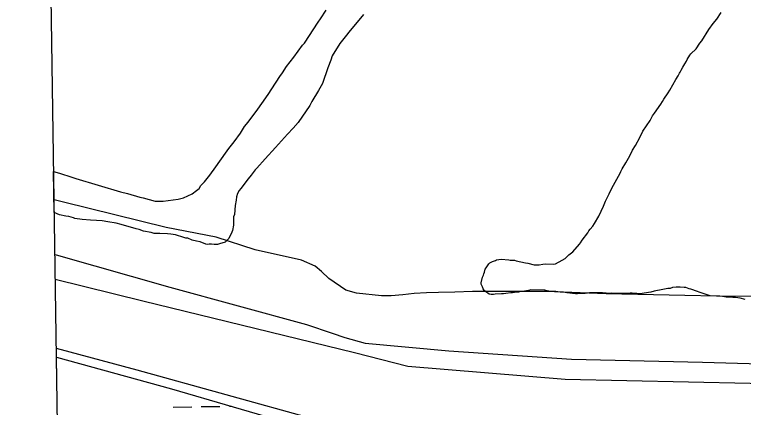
# Model space of a CAD drawing. Extents: x 3807117 to 3845308, y 337856 to 363736.
# Drawn here: x 3811199 to 3812442, y 349734 to 350404 of the extents above; entities that cross this region are included whole.
import ezdxf

# ---------------------------------------------------------------- set-up
doc = ezdxf.new("R2010")
doc.units = 0
for name, color, linetype in [('V-GRID-FRAM', 7, 'Continuous'), ('V-GRID-MAJR', 7, 'Continuous'), ('V-LEVE-TOET', 7, 'Continuous'), ('V-RIVR-EDGE', 7, 'Continuous'), ('V-SITE-VEGE', 7, 'Continuous'), ('V-TOPO-SHOR', 7, 'Continuous'), ('V-WETL-SWMP', 7, 'Continuous')]:
    doc.layers.add(name, color=color, linetype=linetype)

msp = doc.modelspace()

# ---------------------------------------------------------------- linework, layer by layer
at = {"layer": 'V-GRID-FRAM'}
msp.add_lwpolyline([(3811100.6, 361461.9), (3842914.2, 361938.5), (3843194.5, 343758.3), (3811365, 343281.4), (3811100.6, 361461.9)], dxfattribs=at)
at = {"layer": 'V-GRID-MAJR'}
msp.add_spline([(3811276.9, 349341.6), (3816580.9, 349419.1), (3821885, 349497.4), (3827189, 349576.5), (3832493, 349656.3), (3837797, 349737), (3843101, 349818.4)], degree=3, dxfattribs=at)
at = {"layer": 'V-LEVE-TOET'}
for points in [[(3811268, 349952.8), (3811417.5, 349915.9), (3811778.4, 349827.6), (3811869.1, 349804.3), (3812137.6, 349782.5), (3812874.2, 349766.4), (3813807.2, 349727.5), (3814718.8, 349696.1), (3815261, 349681.2), (3815359.4, 349679.4), (3815572.6, 349658.6), (3816182.7, 349551.2), (3816570.6, 349500.8), (3816618.5, 349495.1)], [(3811269.7, 349835.2), (3811407, 349798.3), (3811710.9, 349714.1), (3811754.2, 349705.8), (3811832.5, 349693.9), (3812026.1, 349678), (3812373.8, 349663), (3812708.3, 349653), (3813001.3, 349644.7), (3813262.1, 349633.3), (3813600.5, 349624.1), (3813833, 349618.9), (3814189.2, 349603.7), (3814432.1, 349597.3), (3814748.8, 349590.5), (3815138.2, 349580.4), (3815351.6, 349566), (3815419.5, 349556.2), (3815484.5, 349542.7), (3815699.6, 349512.3), (3816075, 349460.8), (3816328.7, 349424.9)]]:
    msp.add_lwpolyline(points, dxfattribs=at)
at = {"layer": 'V-RIVR-EDGE'}
msp.add_spline([(3811218.5, 353357.8), (3811241.2, 353349.2), (3811277.6, 353336.1), (3811374.5, 353306), (3811420.6, 353288.9), (3811465, 353269.4), (3811510.3, 353249), (3811559.5, 353223.8), (3811619.3, 353188.9), (3811662.9, 353154), (3811691.9, 353127.3), (3811709.7, 353115.9), (3811765.4, 353081), (3811802.6, 353062.3), (3811835.7, 353041.2), (3811867.2, 353019.3), (3811896.2, 352996.6), (3811913.2, 352981.2), (3811951.9, 352956), (3812009.3, 352925.9), (3812057.7, 352901.5), (3812121.6, 352872.3), (3812173.3, 352846.3), (3812216.1, 352823.5), (3812265.3, 352799.1), (3812306.5, 352778.8), (3812348.5, 352757.7), (3812386.5, 352735.7), (3812421.2, 352720.3), (3812460.8, 352700), (3812545.6, 352656.1), (3812603, 352631.7), (3812678.1, 352606.4), (3812715.3, 352600.7), (3812744.4, 352597.4), (3812762.2, 352594.1), (3812802.6, 352585.1), (3812822, 352580.2), (3812833.3, 352581.8), (3812848.7, 352583.4), (3812863.3, 352580.9), (3812881, 352576.8), (3812922.2, 352559.7), (3812963.5, 352545.1), (3812993.3, 352532.1), (3813052.3, 352503.6), (3813083, 352490.6), (3813106.5, 352488.9), (3813129.9, 352485.6), (3813159, 352477.5), (3813194.5, 352462), (3813230.1, 352446.6), (3813273.7, 352417.3), (3813301.1, 352397.1), (3813318.9, 352388.1), (3813348, 352378.3), (3813381.1, 352364.5), (3813413.4, 352345.8), (3813494.2, 352316.5), (3813551.6, 352290.5), (3813617.8, 352267.7), (3813655, 352255.5), (3813691.4, 352240), (3813714, 352235.9), (3813744.7, 352223.7), (3813776.2, 352213.9), (3813798.1, 352213.9), (3813836, 352202.4), (3813875.6, 352187), (3813962.9, 352155.2), (3814023.5, 352136.5), (3814102.7, 352108), (3814155.2, 352091.7), (3814196.4, 352079.4), (3814266.7, 352055.8), (3814323.3, 352041.9), (3814445.3, 352003.6), (3814506.8, 351985.7), (3814578.7, 351964.5), (3814657.9, 351940.8), (3814702.3, 351927.8), (3814721.8, 351929.3), (3814754.1, 351926), (3814770.3, 351923.5), (3814789.6, 351914.6), (3814876.1, 351887.7), (3814949.7, 351867.3), (3815006.2, 351854.2), (3815041.8, 351845.2), (3815100, 351831.3), (3815142.8, 351819.1), (3815167.1, 351818.2), (3815176.8, 351815), (3815198.6, 351812.5), (3815248.7, 351793.8), (3815354.6, 351764.4), (3815405.5, 351749.7), (3815426.5, 351748), (3815454.8, 351747.2), (3815474.2, 351747.1), (3815497.7, 351743.8), (3815524.4, 351737.3), (3815541.3, 351734.8), (3815565.6, 351730.7), (3815596.3, 351725), (3815642.4, 351716.8), (3815669.1, 351715.9), (3815682.8, 351715.1), (3815696.6, 351711.8), (3815717.6, 351705.3), (3815765.3, 351698.7), (3815820.2, 351687.2), (3815860.6, 351679), (3815887.3, 351674.9), (3815924.5, 351666.7), (3815943.9, 351662.6), (3815983.5, 351652), (3816003.7, 351648.8), (3816038.5, 351643.8), (3816063.5, 351639.7), (3816105.6, 351635.6), (3816135.5, 351634.7), (3816171.1, 351635.4), (3816210.7, 351641), (3816241.5, 351644.9), (3816273.8, 351645.7), (3816303.8, 351648), (3816321.5, 351645.5), (3816344.2, 351637.4), (3816355.5, 351632.5), (3816384.6, 351626), (3816408.8, 351617.8), (3816425, 351614.6), (3816446.8, 351606.4), (3816479.1, 351591.8), (3816506.6, 351580.4), (3816543.7, 351564.1), (3816581.7, 351547.8), (3816606, 351537.3), (3816640.7, 351532.3), (3816698.9, 351520.1), (3816723.2, 351510.3), (3816746.6, 351507), (3816761.2, 351507.8), (3816778.1, 351503.7), (3816798.3, 351498), (3816825, 351487.4), (3816855.7, 351479.2), (3816886.4, 351474.3), (3816925.2, 351471.8), (3816966.5, 351474.1), (3816998, 351476.5), (3817026.3, 351475.6), (3817070, 351472.2), (3817092.6, 351470.6), (3817117.7, 351461.6), (3817150.8, 351455.9), (3817209.1, 351450.9), (3817268.9, 351445.9), (3817306.9, 351436.9), (3817355.4, 351431.9), (3817427.3, 351420.4), (3817484.7, 351407.3), (3817542.9, 351399.1), (3817623.8, 351395.7), (3817702.2, 351390.6), (3817745.9, 351388.9), (3817785.5, 351383.9), (3817817.9, 351380.6), (3817858.3, 351372.4), (3817897.1, 351363.4), (3817925.4, 351356.9), (3817962.6, 351352.8), (3818012.7, 351351.8), (3818077.4, 351352.5), (3818152.6, 351350.7), (3818194.7, 351347.3), (3818239.1, 351341.6), (3818286, 351331.7), (3818338.5, 351321.1), (3818397.6, 351310.4), (3818454.2, 351303), (3818509.1, 351298.8), (3818571.4, 351293), (3818663.6, 351285.5), (3818727.4, 351279.7), (3818795.4, 351269.8), (3818876.2, 351255.1), (3818923.1, 351250.1), (3818977.3, 351245.1), (3819054.9, 351238.5), (3819127.7, 351231.8), (3819212.6, 351225.9), (3819281.3, 351225), (3819351.7, 351224.8), (3819419.6, 351227), (3819476.2, 351226.9), (3819520.7, 351227.6), (3819546.6, 351227.5), (3819582.9, 351221), (3819614.5, 351220.1), (3819672.7, 351214.3), (3819726.1, 351210.9), (3819778.6, 351205.1), (3819811, 351200.2), (3819871.6, 351188.7), (3819899.9, 351183), (3819915.2, 351183), (3819932.2, 351185.3), (3819953.3, 351184.5), (3819983.2, 351182.8), (3820022, 351174.6), (3820084.2, 351159.9), (3820145.6, 351141.1), (3820186, 351126.5), (3820236.2, 351120.7), (3820275, 351112.5), (3820329.9, 351105.9), (3820344.5, 351105.9), (3820380.1, 351107.4), (3820408.4, 351109.8), (3820453.7, 351108), (3820490.1, 351107.1), (3820518.4, 351101.4), (3820553.9, 351094), (3820601.6, 351086.6), (3820680.8, 351071.9), (3820732.6, 351054), (3820765.7, 351045), (3820836, 351032.7), (3820887, 351021.2), (3820941.9, 351009.8), (3820979.1, 351001.6), (3821029.2, 350986.9), (3821085, 350969), (3821149.6, 350949.4), (3821214.3, 350937.1), (3821274.1, 350927.3), (3821338.8, 350922.3), (3821390.6, 350921.3), (3821439.9, 350920.4), (3821482.7, 350919.5), (3821516.7, 350917), (3821545.8, 350918.5), (3821604, 350917.6), (3821659, 350916.6), (3821685.7, 350923), (3821735.9, 350937.4), (3821757.8, 350939.8), (3821803.1, 350944.6), (3821833.8, 350942.1), (3821854.8, 350938), (3821867.7, 350937.9), (3821881.5, 350939.5), (3821902.6, 350953.2), (3821911.5, 350959.7), (3821920.4, 350959.6), (3821942.2, 350958.8), (3821963.2, 350953.1), (3821985.8, 350947.3), (3822015.8, 350942.4), (3822040.8, 350932.6), (3822068.3, 350916.4), (3822083.6, 350901.8), (3822094.1, 350887.2), (3822105.4, 350879.9), (3822121.5, 350876.6), (3822152.3, 350869.3), (3822191.9, 350864.3), (3822226.6, 350865.1), (3822267.9, 350870.6), (3822284.9, 350872.2), (3822305.1, 350872.1), (3822333.4, 350872.1), (3822351.2, 350873.7), (3822361.7, 350874.4), (3822394.9, 350872.7), (3822424, 350870.2), (3822458.8, 350862.9), (3822510.5, 350859.5), (3822540.4, 350859.4), (3822561.5, 350863.4), (3822581.7, 350865.8), (3822615.6, 350864.1), (3822672.2, 350856.7), (3822705.4, 350852.6), (3822756.3, 350841.9), (3822787, 350837), (3822823.4, 350830.4), (3822867.9, 350823.8), (3822902.6, 350816.5), (3822945.5, 350806.7), (3823006.1, 350790.3), (3823079.6, 350760.2), (3823137.8, 350735), (3823194.3, 350718.7), (3823245.3, 350709.7), (3823306.7, 350704.7), (3823364.1, 350701.3), (3823417.5, 350697.1), (3823449, 350697.1), (3823481.4, 350698.6), (3823550.1, 350699.2), (3823581.7, 350699.2), (3823629.4, 350688.5), (3823668.2, 350681.1), (3823696.5, 350671.4), (3823753.8, 350647), (3823806.4, 350633.1), (3823863.7, 350620.8), (3823898.5, 350618.3), (3823940.6, 350621.4), (3823978.6, 350625.4), (3824066.8, 350638.9), (3824121.8, 350640.4), (3824177.6, 350635.4), (3824220.4, 350630.5), (3824285.1, 350621.4), (3824327.1, 350611.6), (3824362.7, 350601), (3824409.6, 350596), (3824448.4, 350601.6), (3824481.6, 350617.7), (3824498.6, 350618.4), (3824514, 350620), (3824548, 350627.2), (3824586, 350640.1), (3824629.7, 350655.3), (3824703.4, 350691.5), (3824726.1, 350702), (3824746.3, 350707.6), (3824770.6, 350709.2), (3824813.4, 350707.4), (3824846.6, 350707.4), (3824892.7, 350710.5), (3824932.3, 350712), (3824993, 350715.1), (3825053.6, 350716.5), (3825077.1, 350714.1), (3825118.3, 350711.5), (3825167.7, 350711.4), (3825224.3, 350710.5), (3825268.7, 350706.3), (3825291.4, 350707.1), (3825331.8, 350704.5), (3825397.3, 350703.6), (3825606.7, 350688.5), (3825681.9, 350684.3), (3825718.3, 350679.3), (3825771.7, 350669.5), (3825829.9, 350657.2), (3825876.8, 350645), (3825933.3, 350632.7), (3825980.2, 350620.4), (3826027.9, 350613), (3826057.8, 350606.5), (3826078.8, 350597.5), (3826099.8, 350588.6), (3826132.9, 350567.5), (3826149.1, 350561), (3826170.1, 350560.1), (3826181.4, 350560.1), (3826191.9, 350556.8), (3826200.8, 350545.5), (3826210.5, 350541.4), (3826228.3, 350537.3), (3826238.8, 350537.3), (3826261.5, 350551.8), (3826283.3, 350561.5), (3826294.7, 350563.9), (3826328.6, 350561.3), (3826366.6, 350551.5), (3826404.6, 350537.7), (3826436.9, 350525.5), (3826469.2, 350512.5), (3826521.8, 350496.2), (3826575.9, 350488.8), (3826625.2, 350476.5), (3826668.1, 350467.5), (3826700.4, 350458.5), (3826735.2, 350452.8), (3826769.1, 350442.2), (3826814.4, 350434), (3826839.4, 350426.6), (3826868.5, 350417.7), (3826885.5, 350408.7), (3826910.5, 350400.6), (3826925.9, 350397.3), (3826948.5, 350392.4), (3827078.6, 350343.6), (3827134.4, 350324.8), (3827208.7, 350294.7), (3827274.1, 350272.7), (3827333.1, 350249.9), (3827397, 350224.7), (3827454.3, 350200.3), (3827493.1, 350180.8), (3827513.3, 350168.6), (3827518.9, 350160.5), (3827515.7, 350154), (3827502.7, 350137.1), (3827493.8, 350126.6), (3827492.9, 350118.5), (3827495.3, 350108.8), (3827498.6, 350105.6), (3827504.2, 350105.5), (3827524.5, 350133), (3827532.6, 350141.1), (3827540.7, 350143.5), (3827549.6, 350141), (3827564.1, 350130.5), (3827579.5, 350125.6), (3827607, 350115), (3827631.2, 350105.2), (3827659.4, 350084.1), (3827689.3, 350065.5), (3827728.1, 350044.3), (3827778.2, 350019.1)], degree=3, dxfattribs=at)
at = {"layer": 'V-SITE-VEGE'}
for p, q in [((3811720.3, 350397), (3811730.1, 350412.1)), ((3811716.7, 350391.7), (3811720.3, 350397)), ((3811793.8, 350404.5), (3811769, 350374.2)), ((3811693, 350355.5), (3811716.7, 350391.7)), ((3811769, 350374.2), (3811764.7, 350369.5)), ((3811764.7, 350369.5), (3811753.2, 350355)), ((3811674.8, 350331.6), (3811689.9, 350352)), ((3811689.9, 350352), (3811693, 350355.5)), ((3811753.2, 350355), (3811740.4, 350333.9)), ((3811740.4, 350333.9), (3811737.9, 350326.9)), ((3811662.7, 350315.9), (3811674.8, 350331.6)), ((3811737.9, 350326.9), (3811733, 350313.4)), ((3811655.4, 350304.8), (3811662.7, 350315.9)), ((3811733, 350313.4), (3811723.6, 350287)), ((3811637.7, 350277.9), (3811651.1, 350299)), ((3811651.1, 350299), (3811655.4, 350304.8)), ((3811723.6, 350287), (3811716.9, 350274.7)), ((3811631.1, 350268), (3811637.7, 350277.9)), ((3811716.9, 350274.7), (3811705.9, 350256)), ((3811620.1, 350252.8), (3811631.1, 350268)), ((3811613.4, 350242.9), (3811620.1, 350252.8)), ((3811702.2, 350249.5), (3811682.2, 350220.4)), ((3811705.9, 350256), (3811702.2, 350249.5)), ((3811597.1, 350220.8), (3811613.4, 350242.9)), ((3811583.7, 350202.1), (3811591, 350213.2)), ((3811591, 350213.2), (3811597.1, 350220.8)), ((3811673.7, 350210.5), (3811664.1, 350200.6)), ((3811682.2, 350220.4), (3811673.7, 350210.5)), ((3811573.4, 350187.5), (3811583.7, 350202.1)), ((3811664.1, 350200.6), (3811643.6, 350177.9)), ((3811564.3, 350175.9), (3811573.4, 350187.5)), ((3811558.3, 350167.7), (3811564.3, 350175.9)), ((3811643.6, 350177.9), (3811626.1, 350158.2)), ((3811541.9, 350144.4), (3811558.3, 350167.7)), ((3811626.1, 350158.2), (3811611.6, 350142.5)), ((3811266.3, 350066.8), (3811265.3, 350136.5)), ((3811265.3, 350136.5), (3811275.1, 350134)), ((3811275.1, 350134), (3811296.3, 350127.1)), ((3811531.6, 350130.4), (3811541.9, 350144.4)), ((3811609.2, 350139.6), (3811601.9, 350130.3)), ((3811611.6, 350142.5), (3811609.2, 350139.6)), ((3811296.3, 350127.1), (3811303.3, 350124.6)), ((3811303.3, 350124.6), (3811379.1, 350101.9)), ((3811522.5, 350119.3), (3811531.6, 350130.4)), ((3811597.1, 350124.4), (3811584.3, 350107.5)), ((3811601.9, 350130.3), (3811597.1, 350124.4)), ((3811513.4, 350107.7), (3811516.5, 350112.9)), ((3811516.5, 350112.9), (3811522.5, 350119.3)), ((3811379.1, 350101.9), (3811391.5, 350099.3)), ((3811391.5, 350099.3), (3811412.1, 350093)), ((3811486.5, 350091.6), (3811501.4, 350098.4)), ((3811501.4, 350098.4), (3811509.2, 350104.2)), ((3811509.2, 350104.2), (3811513.4, 350107.7)), ((3811578.9, 350099.4), (3811577, 350093.5)), ((3811581.9, 350104), (3811578.9, 350099.4)), ((3811584.3, 350107.5), (3811581.9, 350104)), ((3811412.1, 350093), (3811418, 350091.7)), ((3811418, 350091.7), (3811438.5, 350086)), ((3811438.5, 350086), (3811445, 350085.9)), ((3811445, 350085.9), (3811452.1, 350086.3)), ((3811452.1, 350086.3), (3811477.6, 350089.4)), ((3811477.6, 350089.4), (3811486.5, 350091.6)), ((3811576.3, 350087.6), (3811574.9, 350078.7)), ((3811577, 350093.5), (3811576.3, 350087.6)), ((3811574.9, 350078.7), (3811573.5, 350063.4)), ((3811275, 350063), (3811266.3, 350066.8)), ((3811286.2, 350060.5), (3811275, 350063)), ((3811290.9, 350059.8), (3811286.2, 350060.5)), ((3811299.1, 350057.9), (3811290.9, 350059.8)), ((3811573.5, 350063.4), (3811572.2, 350059.3)), ((3811301.5, 350056.6), (3811299.1, 350057.9)), ((3811313.9, 350054.6), (3811301.5, 350056.6)), ((3811328, 350053.8), (3811313.9, 350054.6)), ((3811338.6, 350053), (3811328, 350053.8)), ((3811348.1, 350052.8), (3811338.6, 350053)), ((3811357.5, 350050.9), (3811348.1, 350052.8)), ((3811371.7, 350048.8), (3811357.5, 350050.9)), ((3811380.5, 350046.3), (3811371.7, 350048.8)), ((3811572.2, 350059.3), (3811571.9, 350045.1)), ((3811405.8, 350038.7), (3811380.5, 350046.3)), ((3811411, 350037.5), (3811405.8, 350038.7)), ((3811418.7, 350035), (3811411, 350037.5)), ((3811431.6, 350032.4), (3811418.7, 350035)), ((3811570.6, 350036.3), (3811569.4, 350033.3)), ((3811571.9, 350045.1), (3811570.6, 350036.3)), ((3811436.9, 350031.1), (3811431.6, 350032.4)), ((3811446.4, 350030.9), (3811436.9, 350031.1)), ((3811459.4, 350030.1), (3811446.4, 350030.9)), ((3811465.3, 350030), (3811459.4, 350030.1)), ((3811472.9, 350028.6), (3811465.3, 350030)), ((3811487.6, 350024.2), (3811472.9, 350028.6)), ((3811490.6, 350023), (3811487.6, 350024.2)), ((3811494.1, 350022.9), (3811490.6, 350023)), ((3811501.7, 350019.8), (3811494.1, 350022.9)), ((3811563.8, 350022.2), (3811562.6, 350020.5)), ((3811569.4, 350033.3), (3811563.8, 350022.2)), ((3811508.8, 350017.9), (3811501.7, 350019.8)), ((3811515.3, 350016.6), (3811508.8, 350017.9)), ((3811524.7, 350012.9), (3811515.3, 350016.6)), ((3811527, 350012.3), (3811524.7, 350012.9)), ((3811530.6, 350012.8), (3811527, 350012.3)), ((3811534.7, 350012.7), (3811530.6, 350012.8)), ((3811538.8, 350012), (3811534.7, 350012.7)), ((3811544.7, 350011.9), (3811538.8, 350012)), ((3811548.3, 350013), (3811544.7, 350011.9)), ((3811557.8, 350016.4), (3811548.3, 350013)), ((3811562.6, 350020.5), (3811557.8, 350016.4))]:
    msp.add_line(p, q, dxfattribs=at)
for points in [[(3812178, 350035.6), (3812180.5, 350038.5), (3812184.7, 350043.2), (3812187.7, 350047.8), (3812195.1, 350060.7), (3812203.1, 350077.7), (3812206.8, 350085.9), (3812212.9, 350098.8), (3812214.1, 350101.7), (3812220.3, 350113.4), (3812223.3, 350118.7), (3812231.3, 350133.9), (3812232.5, 350136.8), (3812235, 350141.5), (3812241.1, 350151.4), (3812247.8, 350163.7), (3812252.7, 350173.1), (3812257.6, 350181.3), (3812264.9, 350194.7), (3812270.4, 350205.3), (3812282.6, 350224), (3812286.9, 350231.6), (3812289.9, 350236.2), (3812300.9, 350251.4), (3812303.9, 350256.1), (3812306.3, 350260.2), (3812313.6, 350271.2), (3812316.1, 350275.3), (3812326.5, 350293.5), (3812330.7, 350299.9), (3812332.6, 350304.6), (3812333.8, 350306.3), (3812335.6, 350309.8), (3812338.7, 350314.5), (3812341.7, 350320.4), (3812344.8, 350325), (3812346, 350328), (3812350.3, 350335), (3812352.1, 350337.3), (3812361.1, 350346), (3812367.2, 350355.4), (3812370.8, 350359.4), (3812383, 350378.7), (3812390.3, 350389.2), (3812396.3, 350396.8), (3812403.6, 350407.9)], [(3812444.8, 349918.3), (3812436.5, 349920.3), (3812428.3, 349921.6), (3812423.6, 349921.7), (3812412.3, 349922.5), (3812405.9, 349923.2), (3812401.7, 349923.9), (3812399.4, 349923.9), (3812385.2, 349924.8), (3812378.1, 349926.7), (3812366.4, 349931), (3812363.5, 349931.7), (3812352.3, 349936), (3812349.4, 349936.7), (3812343.5, 349938.5), (3812340.5, 349938.6), (3812334.1, 349939.3), (3812327, 349939.4), (3812321, 349939), (3812316.9, 349937.3), (3812312.7, 349936.8), (3812304.4, 349935.1), (3812289.6, 349932.5), (3812283.7, 349930.8), (3812265.3, 349928.2), (3812260, 349928.3), (3812252.3, 349929), (3812248.8, 349929.1), (3812239.9, 349928.7), (3812217.4, 349929.1), (3812213.9, 349928.5), (3812201.5, 349929.4), (3812179, 349929.8), (3812176.1, 349929.2), (3812171.9, 349928.7), (3812162.5, 349928.3), (3812158.9, 349927.8), (3812155.4, 349927.9), (3812140.6, 349929.9), (3812134.7, 349930.6), (3812129.4, 349930.7), (3812121.7, 349932), (3812113.5, 349932.2), (3812107, 349932.9), (3812102.9, 349934.2), (3812079.2, 349934.6), (3812075.1, 349933.5), (3812065, 349931.9), (3812061.5, 349932), (3812057.9, 349930.9), (3812051.4, 349930.4), (3812047.8, 349929.9), (3812044.9, 349929.9), (3812036.6, 349928.3), (3812032.4, 349927.8), (3812028.9, 349927.8), (3812018.2, 349927.5), (3812015.3, 349926.9), (3812011.7, 349927), (3812008.2, 349927.6), (3812001.8, 349931.9), (3811999.4, 349933.7), (3811997.7, 349936.7), (3811996.6, 349939.7), (3811994.3, 349944.4), (3811994.4, 349946.8), (3811996.9, 349956.2), (3811998.2, 349959.7), (3811998.8, 349962.1), (3812000, 349965), (3812001.3, 349970.3), (3812003.1, 349972.1), (3812007.4, 349979.1), (3812009.2, 349980.8), (3812014, 349983.1), (3812018.7, 349984.8), (3812020.5, 349985.9), (3812028.8, 349987), (3812041.8, 349986.1), (3812044.1, 349985.5), (3812051.2, 349985.4), (3812054.2, 349984.1), (3812070.1, 349980.9), (3812074.2, 349980.2), (3812084.8, 349977.6), (3812093.6, 349977.5), (3812099.6, 349978.5), (3812104.3, 349979), (3812117.9, 349978.8), (3812121.4, 349979.3), (3812132.8, 349985.6), (3812137.6, 349988.5), (3812140, 349990.8), (3812144.2, 349994.3), (3812150.8, 349999.5), (3812162.3, 350012.8), (3812164.1, 350015.2), (3812166.5, 350019.3), (3812176.2, 350032.1), (3812178, 350035.6)]]:
    msp.add_lwpolyline(points, dxfattribs=at)
at = {"layer": 'V-TOPO-SHOR'}
for points in [[(3812540.3, 349925.2), (3812422.4, 349923.3), (3812207.9, 349927.8), (3812105, 349931.9), (3811979.6, 349932.1), (3811949.4, 349930.8), (3811921.7, 349930.4), (3811901.5, 349929.5), (3811880.3, 349928.3), (3811860.7, 349926.2), (3811841.1, 349924.7), (3811824.4, 349924.7), (3811781.8, 349929.2), (3811763.9, 349934.2), (3811734.6, 349953.9), (3811722.3, 349966.2), (3811711.6, 349975.4), (3811688.2, 349985.4), (3811609.2, 350003.1), (3811542.4, 350024.8), (3811457.2, 350041.1), (3811282, 350084.2), (3811266, 350088.1)], [(3811267.4, 349995), (3811269.8, 349994.4), (3811463.2, 349939.1), (3811696.3, 349875.4), (3811740.6, 349860.9), (3811762.2, 349853.6), (3811796.5, 349843.6), (3811939.1, 349831), (3812148.5, 349816.3), (3812372.1, 349811.2), (3812671, 349802.8), (3812916.6, 349795.7), (3813154.5, 349788.5), (3813369.7, 349782), (3813595.7, 349774.1), (3813755.5, 349770.5), (3813947.1, 349766), (3814211.1, 349757.7), (3814477.3, 349749.3), (3814718.6, 349742), (3814932.5, 349738.3), (3815150.2, 349729.9)]]:
    msp.add_lwpolyline(points, dxfattribs=at)
at = {"layer": 'V-WETL-SWMP'}
for p, q in [((3811282.3, 348967.9), (3811269.9, 349819.8)), ((3811269.9, 349819.8), (3811466.4, 349765.9)), ((3811466.4, 349765.9), (3811725.4, 349690.6)), ((3811565, 349736.2), (3811568.5, 349736.2)), ((3811469, 349734.7), (3811501, 349735.2)), ((3811517, 349735.5), (3811549, 349735.9))]:
    msp.add_line(p, q, dxfattribs=at)

doc.saveas('drawing.dxf')
